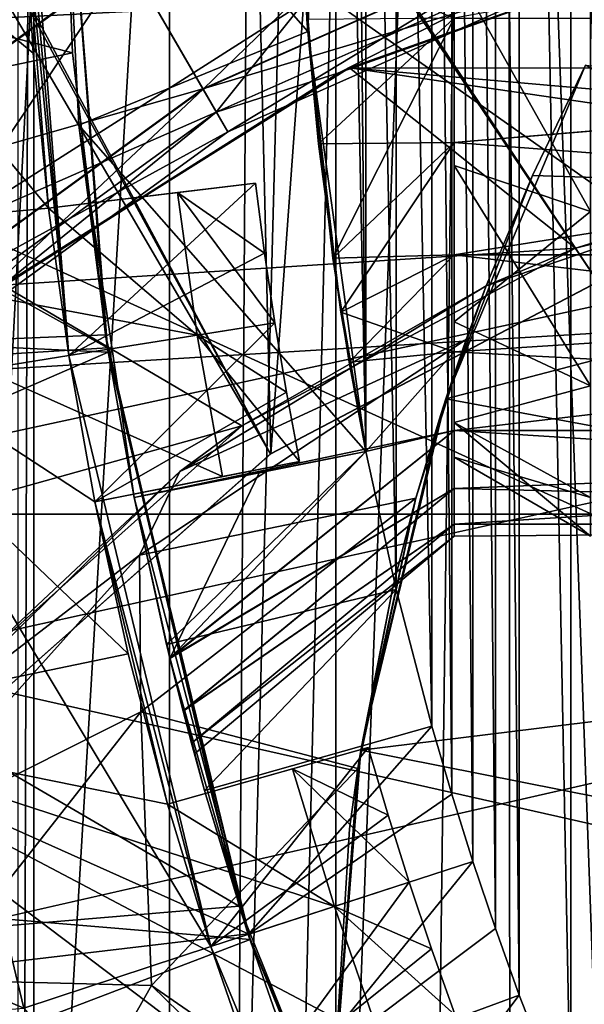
# Model space of a CAD drawing. Header units: metres. Extents: x -104 to 104, y -111 to 38.
# Tile 625 of 656: x -9.85 to -8.42, y -3.19 to -0.69. Entities that reach past the tile are written whole.
import ezdxf

# ---------------------------------------------------------------- set-up
doc = ezdxf.new("R2010")
doc.units = ezdxf.units.M
doc.layers.add('solid_509367_AD153', color=7, linetype='CONTINUOUS')

msp = doc.modelspace()

# ---------------------------------------------------------------- linework, layer by layer
at = {"layer": 'solid_509367_AD153'}
for points in [[(-88.5, -7.5, -19), (-88.5, 19.5, -19), (88.5, 19.5, -19)], [(-36.57795, -7.5, -19), (-88.5, -7.5, -19), (88.5, 19.5, -19)], [(-34.248123, -7.626659, -19), (-36.57795, -7.5, -19), (88.5, 19.5, -19)], [(-31.945723, -8.004942, -19), (-34.248123, -7.626659, -19), (88.5, 19.5, -19)], [(31.945723, -8.004942, -19), (-31.945723, -8.004942, -19), (88.5, 19.5, -19)], [(-7.738137, 18.477869, 77.662575), (-8.617158, 18.085482, 77.653587), (-8.602119, -18.093523, 77.653748)], [(-7.738137, 18.477869, 77.662575), (-8.602119, -18.093523, 77.653748), (-7.680495, -18.502373, 77.663132)], [(-8.617158, 18.085482, 77.653587), (-9.475349, 17.651928, 77.643883), (-9.471533, -17.654408, 77.643929)], [(-8.617158, 18.085482, 77.653587), (-9.471533, -17.654408, 77.643929), (-8.602119, -18.093523, 77.653748)], [(-9.475349, 17.651928, 77.643883), (-10.312423, 17.177353, 77.63353), (-10.298449, -17.186485, 77.633713)], [(-9.475349, 17.651928, 77.643883), (-10.298449, -17.186485, 77.633713), (-9.471533, -17.654408, 77.643929)], [(-9.216131, -1.791491, 8.690305), (-19.56822, 15.947136, 8.961384), (-14.014082, 7.051642, 8.815944)], [(-9.216131, -1.791491, 8.690305), (-9.91881, -2.41429, 8.708705), (-19.56822, 15.947136, 8.961384)], [(-4.344064, -7.658508, -16.1), (-4.344064, 15.273149, -16.1), (-55.566704, 15.273149, -16.1)], [(-21.630114, -7.658508, -16.1), (-4.344064, -7.658508, -16.1), (-55.566704, 15.273149, -16.1)], [(-9.857351, -9.20101, 74.699997), (-9.857352, 9.201009, 74.699997), (-9.818139, 4.819205, 74.699997)], [(-9.918551, -2.413999, 9.95), (-9.4265, 7.031147, 9.95), (-10.245106, 7.271223, 9.95)], [(-8.384211, -1.354237, 9.95), (-7.754894, 7.271223, 9.95), (-8.5735, 7.031147, 9.95)], [(-9.216131, -1.791491, 8.690305), (-14.014082, 7.051642, 8.815944), (-13.692121, 6.560681, 8.807512)], [(-9.918551, -2.413999, 9.95), (-9.215831, -1.791282, 9.95), (-9.4265, 7.031147, 9.95)], [(-9.215831, -1.791282, 9.95), (-8.5735, 7.031147, 9.95), (-9.4265, 7.031147, 9.95)], [(-9.215831, -1.791282, 9.95), (-8.384211, -1.354237, 9.95), (-8.5735, 7.031147, 9.95)], [(-8.384454, -1.354331, 8.668527), (-13.692121, 6.560681, 8.807512), (-13.327173, 6.107973, 8.797956)], [(-8.384454, -1.354331, 8.668527), (-9.216131, -1.791491, 8.690305), (-13.692121, 6.560681, 8.807512)], [(-6.528913, -1.128605, 8.619937), (-13.327173, 6.107973, 8.797956), (-12.914888, 5.694031, 8.78716)], [(-7.471083, -1.128605, 8.644608), (-8.384454, -1.354331, 8.668527), (-13.327173, 6.107973, 8.797956)], [(-6.528913, -1.128605, 8.619937), (-7.471083, -1.128605, 8.644608), (-13.327173, 6.107973, 8.797956)], [(-6.528913, -1.128605, 8.619937), (-12.914888, 5.694031, 8.78716), (-12.474818, 5.327331, 8.775637)], [(-6.528913, -1.128605, 8.619937), (-12.474818, 5.327331, 8.775637), (-12.028943, 5.02154, 8.763961)], [(-6.528913, -1.128605, 8.619937), (-12.028943, 5.02154, 8.763961), (-11.096502, 4.558739, 8.739544)], [(-9.857351, -9.20101, 74.699997), (-9.818139, 4.819205, 74.699997), (-9.818139, -4.818901, 74.699997)], [(-9.242718, 4.819205, 74.644295), (-9.818139, -4.818901, 74.699997), (-9.818139, 4.819205, 74.699997)], [(-9.306495, -4.818901, 74.656052), (-9.818139, -4.818901, 74.699997), (-9.242718, 4.819205, 74.644295)], [(-9.306495, -4.818901, 74.656052), (-9.242718, 4.819205, 74.644295), (-9.050115, 4.819205, 74.600021)], [(-9.050115, -4.818901, 74.600021), (-9.306495, -4.818901, 74.656052), (-9.050115, 4.819205, 74.600021)], [(-9.050115, -4.818901, 74.600021), (-9.050115, 4.819205, 74.600021), (-8.684889, 4.819205, 74.477722)], [(-8.805942, -4.818901, 74.524086), (-9.050115, -4.818901, 74.600021), (-8.684889, 4.819205, 74.477722)], [(-8.335526, -4.818901, 74.308037), (-8.805942, -4.818901, 74.524086), (-8.684889, 4.819205, 74.477722)], [(-8.335526, -4.818901, 74.308037), (-8.684889, 4.819205, 74.477722), (-8.33328, 4.819205, 74.306755)], [(-6.528913, -1.128605, 8.619937), (-11.096502, 4.558739, 8.739544), (-10.094987, 4.270864, 8.713318)], [(-6.528913, -1.128605, 8.619937), (-10.094987, 4.270864, 8.713318), (-9.543673, 4.193583, 8.698881)], [(-6.528913, -1.128605, 8.619937), (-9.543673, 4.193583, 8.698881), (-8.960734, 4.160768, 8.683617)], [(-4.081189, -2.414291, 8.555841), (-8.960734, 4.160768, 8.683617), (-8.372914, 4.192308, 8.668224)], [(-5.615542, -1.354333, 8.59602), (-6.528913, -1.128605, 8.619937), (-8.960734, 4.160768, 8.683617)], [(-4.783866, -1.791493, 8.574242), (-5.615542, -1.354333, 8.59602), (-8.960734, 4.160768, 8.683617)], [(-4.081189, -2.414291, 8.555841), (-4.783866, -1.791493, 8.574242), (-8.960734, 4.160768, 8.683617)], [(-8.30951, 3.830737, 47), (-8.453498, 3.501553, 47), (-8.30951, -3.830737, 47)], [(-5, 3.5, 28.700001), (-5, -3.5, 28.700001), (-12.520934, 1.802411, 28.700001)], [(-8.453498, 3.501553, 47), (-8.584451, 3.166971, 47), (-8.453498, -3.501553, 47)], [(-8.453498, 3.501553, 47), (-8.453498, -3.501553, 47), (-8.30951, -3.830737, 47)], [(-8.584451, 3.166971, 47), (-8.644976, 2.997816, 47), (-8.584451, -3.166971, 47)], [(-8.584451, 3.166971, 47), (-8.584451, -3.166971, 47), (-8.453498, -3.501553, 47)], [(-8.644976, 2.997816, 47), (-8.702168, 2.827506, 47), (-8.644976, -2.997816, 47)], [(-8.644976, 2.997816, 47), (-8.644976, -2.997816, 47), (-8.584451, -3.166971, 47)], [(-8.702168, 2.827506, 47), (-8.756004, 2.656105, 47), (-8.702168, -2.827506, 47)], [(-8.702168, 2.827506, 47), (-8.702168, -2.827506, 47), (-8.644976, -2.997816, 47)], [(-8.756004, 2.656105, 47), (-8.806465, 2.48368, 47), (-8.756004, -2.656105, 47)], [(-8.756004, 2.656105, 47), (-8.756004, -2.656105, 47), (-8.702168, -2.827506, 47)], [(-8.806465, 2.48368, 47), (-8.897184, 2.136025, 47), (-8.806465, -2.48368, 47)], [(-8.806465, 2.48368, 47), (-8.806465, -2.48368, 47), (-8.756004, -2.656105, 47)], [(-8.897184, 2.136025, 47), (-8.974185, 1.785076, 47), (-8.897184, -2.136025, 47)], [(-8.897184, 2.136025, 47), (-8.897184, -2.136025, 47), (-8.806465, -2.48368, 47)], [(-5, -3.5, 28.700001), (-12.65, 0, 28.700001), (-12.520934, 1.802411, 28.700001)], [(-8.974185, 1.785076, 47), (-9.007504, 1.608536, 47), (-8.974185, -1.785076, 47)], [(-8.974185, 1.785076, 47), (-8.974185, -1.785076, 47), (-8.897184, -2.136025, 47)], [(-9.007504, 1.608536, 47), (-9.037349, 1.431375, 47), (-8.974185, -1.785076, 47)], [(-9.037349, 1.431375, 47), (-9.142944, 0.359242, 47), (-9.121792, -0.717915, 47)], [(-9.037349, 1.431375, 47), (-9.121792, -0.717915, 47), (-8.974185, -1.785076, 47)], [(-9.142944, 0.359242, 39), (-9.75, 0, 39), (-9.121792, -0.717915, 39)], [(-9.142944, 0.359242, 39), (-9.121792, -0.717915, 39), (-9.15, 0, 40.16436)], [(-9.135217, -0.519914, 44.764244), (-9.121792, -0.717915, 47), (-9.142944, 0.359242, 47)], [(-9.75, 0, 35.650002), (-9.71917, -0.771681, 35.650002), (-12.75, 0, 35.650002)], [(-9.630476, -1.521856, 35.650002), (-9.75, 0, 35.650002), (-12.349995, -0.011527, 35.650002)], [(-9.132009, -0.643748, 11.15), (-12.019654, -0.792207, 11.15), (-11.207793, 0.019654, 11.15)], [(-11.75, 0, 44.900002), (-11.644464, -1.571141, 44.900002), (-9.75, 0, 44.900002)], [(-11.644464, -1.571141, 44.900002), (-9.635678, -1.488684, 44.900002), (-9.75, 0, 44.900002)], [(-10.75, 0, 44.900002), (-9.84274, -0.37812, 44.900002), (-9.819635, -0.772822, 44.900002)], [(-10.75, 0, 44.900002), (-9.819635, -0.772822, 44.900002), (-9.78071, -1.166279, 44.900002)], [(-10.677121, -1.249623, 44.900002), (-10.75, 0, 44.900002), (-9.78071, -1.166279, 44.900002)], [(-9.635678, -1.488684, 44.900002), (-9.71917, -0.771681, 35.650002), (-9.75, 0, 35.650002)], [(-9.635678, -1.488684, 44.900002), (-9.75, 0, 35.650002), (-9.75, 0, 44.900002)], [(-9.75, 0, 39), (-9.75, 0, 35.650002), (-9.630476, -1.521856, 35.650002)], [(-9.703047, -0.955667, 39), (-9.75, 0, 39), (-9.630476, -1.521856, 35.650002)], [(-9.703047, -0.955667, 39), (-9.121792, -0.717915, 39), (-9.75, 0, 39)], [(-9.121792, -0.717915, 39), (-9.124148, -0.687322, 40.290691), (-9.15, 0, 40.16436)], [(-8.75, -0.68404, 40.620613), (-5, -0.687866, 40.622177), (-5, 0, 40.5)], [(-16.1, 0, 21.049999), (-15.982141, -1.944209, 21.049999), (16.1, 0, 21.049999)], [(-15.982141, -1.944209, 21.049999), (15.982138, -1.944239, 21.049999), (16.1, 0, 21.049999)], [(-9.71917, -0.771681, 35.650002), (-12.674013, -1.38953, 35.650002), (-12.75, 0, 35.650002)], [(-5, -3.5, 28.700001), (-12.52093, -1.802438, 28.700001), (-12.65, 0, 28.700001)], [(-9.630476, -1.521856, 35.650002), (-12.349995, -0.011527, 35.650002), (-12.234767, -1.68314, 35.650002)], [(-10.222325, -1.620614, 48.400002), (-9.85, 0, 47.900002), (-10.349999, 0, 48.400002)], [(-10.222325, -1.620614, 48.400002), (-9.72873, -1.540879, 47.900002), (-9.85, 0, 47.900002)], [(-9.85, 0, 46.599998), (-9.85, 0, 47.900002), (-9.72873, -1.540879, 47.900002)], [(-9.848185, -0.189095, 46.599998), (-9.85, 0, 46.599998), (-9.72873, -1.540879, 47.900002)], [(-9.579436, -0.532286, 10.027638), (-8.594179, -0.093621, 10.027638), (-9.387752, -0.864293, 10.259248)], [(-8.594179, -0.093621, 10.027638), (-8.475712, -0.458227, 10.259248), (-9.387752, -0.864293, 10.259248)], [(-9.825, -0.106956, 9.950033), (-9.579436, -0.532286, 10.027638), (-10.45196, -1.166211, 10.027638)], [(-10.320987, -0.429054, 9.950033), (-9.825, -0.106956, 9.950033), (-10.45196, -1.166211, 10.027638)], [(-9.84274, -0.37812, 46.599998), (-9.848185, -0.189095, 46.599998), (-9.72873, -1.540879, 47.900002)], [(-9.84274, -0.37812, 44.900002), (-9.84274, -0.37812, 46.599998), (-9.72873, -1.540879, 47.900002)], [(-9.78071, -1.166279, 46.599998), (-9.84274, -0.37812, 44.900002), (-9.72873, -1.540879, 47.900002)], [(-9.78071, -1.166279, 46.599998), (-9.819635, -0.772822, 44.900002), (-9.84274, -0.37812, 44.900002)], [(-9.578765, -0.533449, 11.071939), (-10.320987, -0.429054, 11.15), (-10.780588, -0.801232, 11.15)], [(-9.388155, -0.863594, 10.841655), (-8.475961, -0.457459, 10.841655), (-9.578765, -0.533449, 11.071939)], [(-8.436929, -0.577587, 10.550589), (-8.475961, -0.457459, 10.841655), (-9.388155, -0.863594, 10.841655)], [(-9.387752, -0.864293, 10.259248), (-8.475712, -0.458227, 10.259248), (-9.325, -0.972982, 10.550589)], [(-8.475712, -0.458227, 10.259248), (-8.436929, -0.577587, 10.550589), (-9.325, -0.972982, 10.550589)], [(-8.06777, -0.474255, 10.95), (-9.042994, -0.822839, 10.95), (-8.45503, -0.521876, 11.091421)], [(-9.015875, -0.809696, 9.95), (-9.042994, -0.822839, 10.95), (-8.06777, -0.474255, 10.95)], [(-8.034896, -0.466713, 9.95), (-9.015875, -0.809696, 9.95), (-8.06777, -0.474255, 10.95)], [(-4.980852, -0.811273, 9.95), (-9.015875, -0.809696, 9.95), (-8.034896, -0.466713, 9.95)], [(-8.45503, -0.521876, 11.091421), (-9.354289, -0.922251, 11.091421), (-9.132009, -0.643748, 11.15)], [(-9.042994, -0.822839, 10.95), (-9.354289, -0.922251, 11.091421), (-8.45503, -0.521876, 11.091421)], [(-9.135217, -0.519914, 44.764244), (-9.094848, -1.003117, 44.558308), (-9.121792, -0.717915, 47)], [(-8.75, -0.68404, 44.379387), (-9.094848, -1.003117, 44.558308), (-9.135217, -0.519914, 44.764244)], [(-10.45106, -1.167209, 11.071939), (-9.578765, -0.533449, 11.071939), (-10.780588, -0.801232, 11.15)], [(-10.45196, -1.166211, 10.027638), (-9.579436, -0.532286, 10.027638), (-10.195435, -1.45111, 10.259248)], [(-9.388155, -0.863594, 10.841655), (-9.578765, -0.533449, 11.071939), (-10.45106, -1.167209, 11.071939)], [(-9.579436, -0.532286, 10.027638), (-9.387752, -0.864293, 10.259248), (-10.195435, -1.45111, 10.259248)], [(-8.75, -0.556971, 44.211636), (-8.403587, -1.17557, 44.118034), (-8.403587, -0.618034, 44.402115)], [(-8.75, -1.058306, 43.955967), (-8.403587, -1.17557, 44.118034), (-8.75, -0.556971, 44.211636)], [(-8.75, -0.556983, 40.788368), (-8.75, -1.058306, 43.955967), (-8.75, -0.556971, 44.211636)], [(-8.75, -0.556983, 40.788368), (-8.403587, -0.618034, 40.597885), (-8.403587, -1.17557, 40.881966)], [(-8.75, -0.556983, 40.788368), (-8.403587, -1.17557, 40.881966), (-8.75, -1.058321, 41.044044)], [(-8.75, -0.556983, 40.788368), (-8.75, -1.058321, 41.044044), (-8.75, -1.058306, 43.955967)], [(-9.325, -0.972982, 10.550589), (-8.436929, -0.577587, 10.550589), (-9.388155, -0.863594, 10.841655)], [(-9.132009, -0.643748, 11.15), (-10.045812, -1.22572, 11.15), (-12.019654, -0.792207, 11.15)], [(-9.354289, -0.922251, 11.091421), (-10.045812, -1.22572, 11.15), (-9.132009, -0.643748, 11.15)], [(-8.75, -0.68404, 40.620613), (-9.124148, -0.687322, 40.290691), (-9.0581, -1.293573, 40.648888)], [(-9.121792, -0.717915, 39), (-9.0581, -1.293573, 40.648888), (-9.124148, -0.687322, 40.290691)], [(-8.75, -0.68404, 44.379387), (-8.75, -1, 44.232052), (-9.094848, -1.003117, 44.558308)], [(-8.75, -1, 40.767948), (-8.75, -0.68404, 40.620613), (-9.0581, -1.293573, 40.648888)], [(-8.75, -0.68404, 44.379387), (-5, -0.684475, 44.379093), (-8.75, -1, 44.232052)], [(-8.75, -1, 40.767948), (-5, -0.687866, 40.622177), (-8.75, -0.68404, 40.620613)], [(-8.75, -1, 44.232052), (-5, -0.684475, 44.379093), (-5, -1.284848, 44.032722)], [(-8.75, -1.285575, 40.967911), (-5, -1.291316, 40.972713), (-5, -0.687866, 40.622177)], [(-8.75, -1.285575, 40.967911), (-5, -0.687866, 40.622177), (-8.75, -1, 40.767948)], [(-9.703047, -0.955667, 39), (-8.974185, -1.785076, 39), (-9.121792, -0.717915, 39)], [(-8.974185, -1.785076, 43.765442), (-8.974185, -1.785076, 47), (-9.121792, -0.717915, 47)], [(-9.037379, -1.431179, 44.224773), (-8.974185, -1.785076, 43.765442), (-9.121792, -0.717915, 47)], [(-9.094848, -1.003117, 44.558308), (-9.037379, -1.431179, 44.224773), (-9.121792, -0.717915, 47)], [(-9.121792, -0.717915, 39), (-8.974185, -1.785076, 39), (-9.0581, -1.293573, 40.648888)], [(-9.71917, -0.771681, 35.650002), (-9.628728, -1.532937, 35.650002), (-12.674013, -1.38953, 35.650002)], [(-9.78071, -1.166279, 46.599998), (-9.78071, -1.166279, 44.900002), (-9.819635, -0.772822, 44.900002)], [(-9.635678, -1.488684, 44.900002), (-9.628728, -1.532937, 35.650002), (-9.71917, -0.771681, 35.650002)], [(-9.042994, -0.822839, 10.95), (-9.916876, -1.378628, 10.95), (-9.354289, -0.922251, 11.091421)], [(-9.896264, -1.362177, 9.95), (-9.916876, -1.378628, 10.95), (-9.042994, -0.822839, 10.95)], [(-9.015875, -0.809696, 9.95), (-9.896264, -1.362177, 9.95), (-9.042994, -0.822839, 10.95)], [(-8.441371, -1.26872, 9.95), (-9.896264, -1.362177, 9.95), (-9.015875, -0.809696, 9.95)], [(-6.531634, -1.027642, 9.95), (-9.015875, -0.809696, 9.95), (-4.980852, -0.811273, 9.95)], [(-7.499965, -1.031419, 9.95), (-8.441371, -1.26872, 9.95), (-9.015875, -0.809696, 9.95)], [(-6.531634, -1.027642, 9.95), (-7.499965, -1.031419, 9.95), (-9.015875, -0.809696, 9.95)], [(-8.770711, -1.651121, 15.05), (-8.415923, -0.8036, 15.05), (-6.312612, -1.01, 15.05)], [(-8.415923, -0.8036, 11.869647), (-8.415923, -0.8036, 15.05), (-8.770711, -1.651121, 15.05)], [(-8.415923, -0.8036, 11.869647), (-8.770711, -1.651121, 15.05), (-8.55081, -1.083589, 11.405231)], [(-8.415923, -0.8036, 11.869647), (-8.55081, -1.083589, 11.405231), (-7.905394, -1.103814, 10.95)], [(-10.195975, -1.45051, 10.841655), (-9.388155, -0.863594, 10.841655), (-10.45106, -1.167209, 11.071939)], [(-9.325, -0.972982, 10.550589), (-9.388155, -0.863594, 10.841655), (-10.195975, -1.45051, 10.841655)], [(-10.195435, -1.45111, 10.259248), (-9.387752, -0.864293, 10.259248), (-10.111458, -1.544376, 10.550589)], [(-9.387752, -0.864293, 10.259248), (-9.325, -0.972982, 10.550589), (-10.111458, -1.544376, 10.550589)], [(-9.354289, -0.922251, 11.091421), (-10.150654, -1.500844, 11.091421), (-10.045812, -1.22572, 11.15)], [(-9.916876, -1.378628, 10.95), (-10.150654, -1.500844, 11.091421), (-9.354289, -0.922251, 11.091421)], [(-10.111458, -1.544376, 10.550589), (-9.325, -0.972982, 10.550589), (-10.195975, -1.45051, 10.841655)], [(-9.703047, -0.955667, 39), (-9.630476, -1.521856, 35.650002), (-9.562656, -1.902131, 39)], [(-9.703047, -0.955667, 39), (-9.562656, -1.902131, 39), (-8.974185, -1.785076, 39)], [(-8.75, -1, 44.232052), (-9.037379, -1.431179, 44.224773), (-9.094848, -1.003117, 44.558308)], [(-8.75, -1.285575, 40.967911), (-8.75, -1, 40.767948), (-9.0581, -1.293573, 40.648888)], [(-8.75, -1, 44.232052), (-8.75, -1.285575, 44.032089), (-9.037379, -1.431179, 44.224773)], [(-8.75, -1, 44.232052), (-5, -1.284848, 44.032722), (-8.75, -1.285575, 44.032089)], [(-8.770711, -1.651121, 15.05), (-6.312612, -1.01, 15.05), (-5.965303, -2.171207, 15.05)], [(-7.905394, -1.103814, 10.95), (-8.441371, -1.26872, 9.95), (-7.499965, -1.031419, 9.95)], [(-8.75, -1.455957, 43.558323), (-8.403587, -1.17557, 44.118034), (-8.75, -1.058306, 43.955967)], [(-8.75, -1.058321, 41.044044), (-8.75, -1.455957, 43.558323), (-8.75, -1.058306, 43.955967)], [(-8.75, -1.058321, 41.044044), (-8.403587, -1.17557, 40.881966), (-8.403587, -1.618034, 41.324429)], [(-8.75, -1.058321, 41.044044), (-8.403587, -1.618034, 41.324429), (-8.75, -1.455968, 41.441696)], [(-8.75, -1.058321, 41.044044), (-8.75, -1.455968, 41.441696), (-8.75, -1.455957, 43.558323)], [(-14.172264, -11.891007, 43.150002), (-8.422169, -12.412375, 43.150002), (-14.960517, -1.087624, 43.150002)], [(-14.960517, -1.087624, 46.150002), (-14.960517, -1.087624, 43.150002), (-8.422169, -12.412375, 43.150002)], [(-14.960517, -1.087624, 46.150002), (-8.422169, -12.412375, 43.150002), (-14.298434, -2.234385, 47.282345)], [(-8.55081, -1.083589, 11.405231), (-8.770711, -1.651121, 15.05), (-8.668212, -1.364471, 11.45)], [(-8.55081, -1.083589, 11.405231), (-8.668212, -1.364471, 11.45), (-8.668212, -1.364471, 10.95)], [(-8.55081, -1.083589, 11.405231), (-8.668212, -1.364471, 10.95), (-7.905394, -1.103814, 10.95)], [(-9.254438, -1.103525, 46.599998), (-9.78071, -1.166279, 46.599998), (-9.72873, -1.540879, 46.599998)], [(-9.254438, -1.103525, 45.099998), (-9.453032, -1.127206, 44.900002), (-9.78071, -1.166279, 46.599998)], [(-9.254438, -1.103525, 46.599998), (-9.254438, -1.103525, 45.099998), (-9.78071, -1.166279, 46.599998)], [(-9.231548, -1.280983, 46.599998), (-9.254438, -1.103525, 46.599998), (-9.72873, -1.540879, 46.599998)], [(-9.254438, -1.103525, 45.099998), (-9.231548, -1.280983, 45.099998), (-9.453032, -1.127206, 44.900002)], [(-9.231548, -1.280983, 46.599998), (-9.231548, -1.280983, 45.099998), (-9.254438, -1.103525, 45.099998)], [(-9.231548, -1.280983, 46.599998), (-9.254438, -1.103525, 45.099998), (-9.254438, -1.103525, 46.599998)], [(-7.905394, -1.103814, 10.95), (-8.668212, -1.364471, 10.95), (-8.441371, -1.26872, 9.95)], [(-9.453032, -1.127206, 44.900002), (-9.78071, -1.166279, 44.900002), (-9.78071, -1.166279, 46.599998)], [(-9.453032, -1.127206, 44.900002), (-9.402793, -1.489256, 44.900002), (-9.78071, -1.166279, 44.900002)], [(-9.205256, -1.457969, 45.099998), (-9.402793, -1.489256, 44.900002), (-9.453032, -1.127206, 44.900002)], [(-9.231548, -1.280983, 45.099998), (-9.205256, -1.457969, 45.099998), (-9.453032, -1.127206, 44.900002)], [(-10.677121, -1.249623, 44.900002), (-9.78071, -1.166279, 44.900002), (-9.402793, -1.489256, 44.900002)], [(-9.72873, -1.540879, 46.599998), (-9.78071, -1.166279, 46.599998), (-9.72873, -1.540879, 47.900002)], [(-8.75, -1.455957, 43.558323), (-8.403587, -1.618034, 43.675571), (-8.403587, -1.17557, 44.118034)], [(-10.677121, -1.249623, 44.900002), (-9.662408, -1.913208, 44.900002), (-9.577844, -2.299437, 44.900002)], [(-10.677121, -1.249623, 44.900002), (-9.338693, -1.849111, 44.900002), (-9.662408, -1.913208, 44.900002)], [(-10.459465, -2.48235, 44.900002), (-10.677121, -1.249623, 44.900002), (-9.577844, -2.299437, 44.900002)], [(-10.677121, -1.249623, 44.900002), (-9.402793, -1.489256, 44.900002), (-9.338693, -1.849111, 44.900002)], [(-8.441371, -1.26872, 9.95), (-9.289095, -1.719805, 9.95), (-9.896264, -1.362177, 9.95)], [(-8.668212, -1.364471, 10.95), (-9.289095, -1.719805, 9.95), (-8.441371, -1.26872, 9.95)], [(-9.231548, -1.280983, 46.599998), (-9.72873, -1.540879, 46.599998), (-9.205256, -1.457969, 46.599998)], [(-9.205256, -1.457969, 46.599998), (-9.205256, -1.457969, 45.099998), (-9.231548, -1.280983, 45.099998)], [(-9.231548, -1.280983, 46.599998), (-9.205256, -1.457969, 46.599998), (-9.231548, -1.280983, 45.099998)], [(-8.75, -1.285575, 40.967911), (-9.0581, -1.293573, 40.648888), (-9.01631, -1.558418, 40.914509)], [(-8.974185, -1.785076, 39), (-9.01631, -1.558418, 40.914509), (-9.0581, -1.293573, 40.648888)], [(-8.75, -1.285575, 44.032089), (-8.75, -1.532089, 43.785576), (-9.037379, -1.431179, 44.224773)], [(-8.75, -1.532089, 41.214424), (-8.75, -1.285575, 40.967911), (-9.01631, -1.558418, 40.914509)], [(-8.75, -1.285575, 44.032089), (-5, -1.284848, 44.032722), (-5, -1.729785, 43.503681)], [(-8.75, -1.285575, 44.032089), (-5, -1.729785, 43.503681), (-8.75, -1.532089, 43.785576)], [(-8.75, -1.532089, 41.214424), (-5, -1.291316, 40.972713), (-8.75, -1.285575, 40.967911)], [(-8.75, -1.732051, 41.5), (-5, -1.734909, 41.505192), (-5, -1.291316, 40.972713)], [(-8.75, -1.732051, 41.5), (-5, -1.291316, 40.972713), (-8.75, -1.532089, 41.214424)], [(-9.289095, -1.719805, 9.95), (-10.631335, -2.095453, 9.95), (-9.896264, -1.362177, 9.95)], [(-8.668212, -1.364471, 10.95), (-9.447154, -1.835915, 11.45), (-9.289095, -1.719805, 9.95)], [(-8.668212, -1.364471, 10.95), (-8.668212, -1.364471, 11.45), (-9.447154, -1.835915, 11.45)], [(-8.719016, -1.500628, 12.339609), (-9.447154, -1.835915, 11.45), (-8.668212, -1.364471, 11.45)], [(-9.215831, -1.791282, 9.95), (-9.216131, -1.791491, 8.690305), (-8.384454, -1.354331, 8.668527)], [(-9.215831, -1.791282, 9.95), (-8.384454, -1.354331, 8.668527), (-8.384211, -1.354237, 9.95)], [(-8.69996, -1.448325, 12.151098), (-8.668212, -1.364471, 11.45), (-8.770711, -1.651121, 15.05)], [(-8.719016, -1.500628, 12.339609), (-8.668212, -1.364471, 11.45), (-8.69996, -1.448325, 12.151098)], [(-9.628728, -1.532937, 35.650002), (-12.447637, -2.759575, 35.650002), (-12.674013, -1.38953, 35.650002)], [(-8.75, -1.532089, 43.785576), (-8.974185, -1.785076, 43.765442), (-9.037379, -1.431179, 44.224773)], [(-8.719016, -1.500628, 12.339609), (-8.69996, -1.448325, 12.151098), (-8.770711, -1.651121, 15.05)], [(-9.205256, -1.457969, 46.599998), (-9.72873, -1.540879, 46.599998), (-9.662408, -1.913208, 46.599998)], [(-9.205256, -1.457969, 46.599998), (-9.662408, -1.913208, 46.599998), (-9.17557, -1.634418, 46.599998)], [(-9.205256, -1.457969, 45.099998), (-9.17557, -1.634418, 45.099998), (-9.402793, -1.489256, 44.900002)], [(-9.17557, -1.634418, 46.599998), (-9.17557, -1.634418, 45.099998), (-9.205256, -1.457969, 45.099998)], [(-9.205256, -1.457969, 46.599998), (-9.17557, -1.634418, 46.599998), (-9.205256, -1.457969, 45.099998)], [(-8.75, -1.711633, 43.056984), (-8.403587, -1.618034, 43.675571), (-8.75, -1.455957, 43.558323)], [(-8.75, -1.455968, 41.441696), (-8.75, -1.711633, 43.056984), (-8.75, -1.455957, 43.558323)], [(-8.75, -1.455968, 41.441696), (-8.403587, -1.618034, 41.324429), (-8.75, -1.711637, 41.943027)], [(-8.75, -1.455968, 41.441696), (-8.75, -1.711637, 41.943027), (-8.75, -1.711633, 43.056984)], [(-11.644464, -1.571141, 44.900002), (-9.295851, -2.941018, 44.900002), (-9.635678, -1.488684, 44.900002)], [(-9.635678, -1.488684, 44.900002), (-9.295851, -2.941018, 44.900002), (-9.628728, -1.532937, 35.650002)], [(-9.549502, -2.04858, 12.338346), (-9.447154, -1.835915, 11.45), (-8.719016, -1.500628, 12.339609)], [(-9.549502, -2.04858, 12.338346), (-8.719016, -1.500628, 12.339609), (-8.84744, -1.904199, 13.182639)], [(-9.142502, -1.810264, 45.099998), (-9.338693, -1.849111, 44.900002), (-9.402793, -1.489256, 44.900002)], [(-9.17557, -1.634418, 45.099998), (-9.142502, -1.810264, 45.099998), (-9.402793, -1.489256, 44.900002)], [(-8.84744, -1.904199, 13.182639), (-8.719016, -1.500628, 12.339609), (-8.787994, -1.704642, 12.846718)], [(-8.787994, -1.704642, 12.846718), (-8.719016, -1.500628, 12.339609), (-8.770711, -1.651121, 15.05)], [(-9.273424, -3.010912, 35.650002), (-9.630476, -1.521856, 35.650002), (-12.234767, -1.68314, 35.650002)], [(-9.562656, -1.902131, 39), (-9.630476, -1.521856, 35.650002), (-9.273424, -3.010912, 35.650002)], [(-9.628728, -1.532937, 35.650002), (-9.268449, -3.026062, 35.650002), (-12.447637, -2.759575, 35.650002)], [(-10.222325, -1.620614, 48.400002), (-9.367907, -3.043817, 47.900002), (-9.72873, -1.540879, 47.900002)], [(-9.72873, -1.540879, 46.599998), (-9.72873, -1.540879, 47.900002), (-9.367907, -3.043817, 47.900002)], [(-9.662408, -1.913208, 46.599998), (-9.72873, -1.540879, 46.599998), (-9.367907, -3.043817, 47.900002)], [(-9.295851, -2.941018, 44.900002), (-9.268449, -3.026062, 35.650002), (-9.628728, -1.532937, 35.650002)], [(-8.75, -1.532089, 41.214424), (-9.01631, -1.558418, 40.914509), (-8.974185, -1.785076, 41.234558)], [(-8.75, -1.532089, 43.785576), (-8.75, -1.732051, 43.5), (-8.974185, -1.785076, 43.765442)], [(-8.75, -1.732051, 41.5), (-8.75, -1.532089, 41.214424), (-8.974185, -1.785076, 41.234558)], [(-8.75, -1.532089, 43.785576), (-5, -1.729785, 43.503681), (-8.75, -1.732051, 43.5)], [(-11.644464, -1.571141, 44.900002), (-11.330282, -3.112184, 44.900002), (-9.295851, -2.941018, 44.900002)], [(-8.974185, -1.785076, 39), (-8.974185, -1.785076, 41.234558), (-9.01631, -1.558418, 40.914509)], [(-9.842766, -3.200262, 48.400002), (-10.222325, -1.620614, 48.400002), (-11.479886, -2.504313, 48.400002)], [(-9.842766, -3.200262, 48.400002), (-9.367907, -3.043817, 47.900002), (-10.222325, -1.620614, 48.400002)], [(-8.75, -1.711637, 41.943027), (-8.403587, -1.618034, 41.324429), (-8.403587, -1.902113, 41.881966)], [(-8.75, -1.711633, 43.056984), (-8.403587, -1.902113, 43.118034), (-8.403587, -1.618034, 43.675571)], [(-9.17557, -1.634418, 46.599998), (-9.662408, -1.913208, 46.599998), (-9.142502, -1.810264, 46.599998)], [(-9.17557, -1.634418, 45.099998), (-9.142502, -1.810264, 46.599998), (-9.142502, -1.810264, 45.099998)], [(-9.17557, -1.634418, 46.599998), (-9.142502, -1.810264, 46.599998), (-9.17557, -1.634418, 45.099998)], [(-8.987225, -2.544101, 15.05), (-8.770711, -1.651121, 15.05), (-5.965303, -2.171207, 15.05)], [(-8.787994, -1.704642, 12.846718), (-8.770711, -1.651121, 15.05), (-8.987225, -2.544101, 15.05)], [(-9.273424, -3.010912, 35.650002), (-12.234767, -1.68314, 35.650002), (-11.894657, -3.322585, 35.650002)], [(-9.289095, -1.719805, 9.95), (-10.004014, -2.359, 9.95), (-10.631335, -2.095453, 9.95)], [(-9.447154, -1.835915, 11.45), (-10.004014, -2.359, 9.95), (-9.289095, -1.719805, 9.95)], [(-8.84744, -1.904199, 13.182639), (-8.787994, -1.704642, 12.846718), (-8.987225, -2.544101, 15.05)], [(-8.75, -1.799996, 42.5), (-8.403587, -1.902113, 43.118034), (-8.75, -1.711633, 43.056984)], [(-8.75, -1.711637, 41.943027), (-8.75, -1.799996, 42.5), (-8.75, -1.711633, 43.056984)], [(-8.75, -1.711637, 41.943027), (-8.403587, -1.902113, 41.881966), (-8.403587, -2, 42.5)], [(-8.75, -1.711637, 41.943027), (-8.403587, -2, 42.5), (-8.75, -1.799996, 42.5)], [(-8.75, -1.732051, 43.5), (-9.562656, -1.902131, 44.390633), (-8.974185, -1.785076, 43.765442)], [(-8.75, -1.732051, 43.5), (-9.472379, -2.310097, 43.705521), (-9.562656, -1.902131, 44.390633)], [(-8.75, -1.732051, 43.5), (-8.75, -1.879385, 43.18404), (-9.472379, -2.310097, 43.705521)], [(-8.75, -1.732051, 41.5), (-8.974185, -1.785076, 41.234558), (-9.472086, -2.311296, 41.297253)], [(-8.75, -1.879385, 41.81596), (-8.75, -1.732051, 41.5), (-9.472086, -2.311296, 41.297253)], [(-8.75, -1.732051, 43.5), (-5, -1.729785, 43.503681), (-5, -1.968789, 42.851639)], [(-8.75, -1.732051, 43.5), (-5, -1.968789, 42.851639), (-8.75, -1.879385, 43.18404)], [(-8.75, -1.879385, 41.81596), (-5, -1.734909, 41.505192), (-8.75, -1.732051, 41.5)], [(-8.75, -1.969615, 42.152702), (-5, -1.970309, 42.157001), (-5, -1.734909, 41.505192)], [(-8.75, -1.969615, 42.152702), (-5, -1.734909, 41.505192), (-8.75, -1.879385, 41.81596)], [(-9.918551, -2.413999, 9.95), (-9.91881, -2.41429, 8.708705), (-9.216131, -1.791491, 8.690305)], [(-9.918551, -2.413999, 9.95), (-9.216131, -1.791491, 8.690305), (-9.215831, -1.791282, 9.95)], [(-9.562656, -1.902131, 46.400002), (-8.974185, -1.785076, 47), (-8.974185, -1.785076, 43.765442)], [(-9.480607, -2.276092, 46.400002), (-8.974185, -1.785076, 47), (-9.562656, -1.902131, 46.400002)], [(-9.24523, -1.83899, 44.0662), (-9.562656, -1.902131, 46.400002), (-8.974185, -1.785076, 43.765442)], [(-9.24523, -1.83899, 44.0662), (-8.974185, -1.785076, 43.765442), (-9.562656, -1.902131, 44.390633)], [(-9.562656, -1.902131, 40.609367), (-8.974185, -1.785076, 39), (-9.562656, -1.902131, 39)], [(-9.245399, -1.839024, 40.933617), (-8.974185, -1.785076, 39), (-9.562656, -1.902131, 40.609367)], [(-9.480607, -2.276092, 46.400002), (-8.897184, -2.136025, 47), (-8.974185, -1.785076, 47)], [(-9.245399, -1.839024, 40.933617), (-9.472086, -2.311296, 41.297253), (-8.974185, -1.785076, 41.234558)], [(-9.245399, -1.839024, 40.933617), (-8.974185, -1.785076, 41.234558), (-8.974185, -1.785076, 39)], [(-8.75, -1.799996, 42.5), (-8.403587, -2, 42.5), (-8.403587, -1.902113, 43.118034)], [(-5, -3.5, 28.700001), (-12.136724, -3.56684, 28.700001), (-12.52093, -1.802438, 28.700001)], [(-9.142502, -1.810264, 46.599998), (-9.662408, -1.913208, 46.599998), (-9.662408, -1.913208, 44.900002)], [(-9.142502, -1.810264, 45.099998), (-9.662408, -1.913208, 44.900002), (-9.338693, -1.849111, 44.900002)], [(-9.142502, -1.810264, 46.599998), (-9.662408, -1.913208, 44.900002), (-9.142502, -1.810264, 45.099998)], [(-9.447154, -1.835915, 11.45), (-10.099301, -2.471299, 11.45), (-10.004014, -2.359, 9.95)], [(-9.549502, -2.04858, 12.338346), (-10.099301, -2.471299, 11.45), (-9.447154, -1.835915, 11.45)], [(-9.24523, -1.83899, 44.0662), (-9.562656, -1.902131, 44.390633), (-9.562656, -1.902131, 46.400002)], [(-9.245399, -1.839024, 40.933617), (-9.562656, -1.902131, 40.609367), (-9.472086, -2.311296, 41.297253)], [(-8.75, -1.879385, 43.18404), (-9.438512, -2.44479, 43.317169), (-9.472379, -2.310097, 43.705521)], [(-8.75, -1.879385, 41.81596), (-9.472086, -2.311296, 41.297253), (-9.438285, -2.445666, 41.686024)], [(-8.75, -1.879385, 43.18404), (-8.75, -1.969615, 42.847298), (-9.438512, -2.44479, 43.317169)], [(-8.75, -1.969615, 42.152702), (-8.75, -1.879385, 41.81596), (-9.438285, -2.445666, 41.686024)], [(-8.75, -1.879385, 43.18404), (-5, -1.968789, 42.851639), (-8.75, -1.969615, 42.847298)], [(-9.662408, -1.913208, 44.900002), (-9.662408, -1.913208, 46.599998), (-9.367907, -3.043817, 47.900002)], [(-9.477847, -2.68196, 46.599998), (-9.662408, -1.913208, 44.900002), (-9.367907, -3.043817, 47.900002)], [(-9.477847, -2.68196, 46.599998), (-9.577844, -2.299437, 44.900002), (-9.662408, -1.913208, 44.900002)], [(-9.562656, -1.902131, 40.609367), (-9.562656, -1.902131, 39), (-9.273424, -3.010912, 35.650002)], [(-9.472086, -2.311296, 41.297253), (-9.562656, -1.902131, 40.609367), (-9.273424, -3.010912, 35.650002)], [(-9.472379, -2.310097, 43.705521), (-9.562656, -1.902131, 46.400002), (-9.562656, -1.902131, 44.390633)], [(-9.472379, -2.310097, 43.705521), (-9.480607, -2.276092, 46.400002), (-9.562656, -1.902131, 46.400002)], [(-9.545527, -2.447245, 13.18313), (-9.549502, -2.04858, 12.338346), (-8.84744, -1.904199, 13.182639)], [(-9.545527, -2.447245, 13.18313), (-8.84744, -1.904199, 13.182639), (-8.994509, -2.590855, 13.941825)], [(-8.994509, -2.590855, 13.941825), (-8.84744, -1.904199, 13.182639), (-8.904595, -2.12638, 13.478145)], [(-8.904595, -2.12638, 13.478145), (-8.84744, -1.904199, 13.182639), (-8.987225, -2.544101, 15.05)], [(-15.982141, -1.944209, 21.049999), (-15.631022, -3.857101, 21.049999), (15.982138, -1.944239, 21.049999)], [(-15.631022, -3.857101, 21.049999), (15.63101, -3.857155, 21.049999), (15.982138, -1.944239, 21.049999)], [(-8.75, -1.969615, 42.847298), (-9.417051, -2.526193, 42.912506), (-9.438512, -2.44479, 43.317169)], [(-8.75, -1.969615, 42.152702), (-9.438285, -2.445666, 41.686024), (-9.416935, -2.526625, 42.090706)], [(-8.75, -1.969615, 42.847298), (-8.75, -2, 42.5), (-9.417051, -2.526193, 42.912506)], [(-8.75, -2, 42.5), (-8.75, -1.969615, 42.152702), (-9.416935, -2.526625, 42.090706)], [(-8.75, -1.969615, 42.847298), (-5, -1.968789, 42.851639), (-5, -1.970309, 42.157001)], [(-8.75, -2, 42.5), (-5, -1.970309, 42.157001), (-8.75, -1.969615, 42.152702)], [(-8.75, -1.969615, 42.847298), (-5, -1.970309, 42.157001), (-8.75, -2, 42.5)], [(-8.75, -2, 42.5), (-9.409694, -2.553461, 42.501606), (-9.417051, -2.526193, 42.912506)], [(-8.75, -2, 42.5), (-9.416935, -2.526625, 42.090706), (-9.409694, -2.553461, 42.501606)], [(-9.549502, -2.04858, 12.338346), (-10.206324, -2.779566, 12.338346), (-10.099301, -2.471299, 11.45)], [(-9.545527, -2.447245, 13.18313), (-10.206324, -2.779566, 12.338346), (-9.549502, -2.04858, 12.338346)], [(-8.994509, -2.590855, 13.941825), (-8.904595, -2.12638, 13.478145), (-8.987225, -2.544101, 15.05)], [(-9.480607, -2.276092, 46.400002), (-9.383939, -2.646544, 46.400002), (-8.897184, -2.136025, 47)], [(-9.383939, -2.646544, 46.400002), (-8.806465, -2.48368, 47), (-8.897184, -2.136025, 47)], [(-8.987225, -2.544101, 15.05), (-5.965303, -2.171207, 15.05), (-5.417044, -3.252802, 15.05)], [(-14.298434, -2.234385, 47.282345), (-8.422169, -12.412375, 43.150002), (-13.668797, -3.324948, 48.150002)], [(-9.417051, -2.526193, 42.912506), (-9.383939, -2.646544, 46.400002), (-9.480607, -2.276092, 46.400002)], [(-9.438512, -2.44479, 43.317169), (-9.417051, -2.526193, 42.912506), (-9.480607, -2.276092, 46.400002)], [(-9.472379, -2.310097, 43.705521), (-9.438512, -2.44479, 43.317169), (-9.480607, -2.276092, 46.400002)], [(-10.459465, -2.48235, 44.900002), (-9.577844, -2.299437, 44.900002), (-9.477847, -2.68196, 44.900002)], [(-9.477847, -2.68196, 46.599998), (-9.477847, -2.68196, 44.900002), (-9.577844, -2.299437, 44.900002)], [(-9.472086, -2.311296, 41.297253), (-9.273424, -3.010912, 35.650002), (-9.383939, -2.646544, 39)], [(-9.438285, -2.445666, 41.686024), (-9.472086, -2.311296, 41.297253), (-9.383939, -2.646544, 39)], [(-9.545527, -2.447245, 13.18313), (-10.081109, -3.128362, 13.18313), (-10.206324, -2.779566, 12.338346)], [(-9.545527, -2.447245, 13.18313), (-9.518707, -3.142545, 13.941178), (-10.081109, -3.128362, 13.18313)], [(-9.545527, -2.447245, 13.18313), (-8.994509, -2.590855, 13.941825), (-9.518707, -3.142545, 13.941178)], [(-9.416935, -2.526625, 42.090706), (-9.438285, -2.445666, 41.686024), (-9.383939, -2.646544, 39)], [(-10.459465, -2.48235, 44.900002), (-9.477847, -2.68196, 44.900002), (-9.054058, -2.941842, 44.900002)], [(-10.459465, -2.48235, 44.900002), (-8.934453, -3.287239, 44.900002), (-9.244156, -3.401187, 44.900002)], [(-10.1, -3.681372, 44.900002), (-10.459465, -2.48235, 44.900002), (-9.244156, -3.401187, 44.900002)], [(-10.459465, -2.48235, 44.900002), (-9.054058, -2.941842, 44.900002), (-8.934453, -3.287239, 44.900002)], [(-9.383939, -2.646544, 39), (-8.806465, -2.48368, 47), (-9.383939, -2.646544, 46.400002)], [(-9.383939, -2.646544, 39), (-8.806465, -2.48368, 39), (-8.806465, -2.48368, 47)], [(-9.272801, -3.012916, 39), (-8.806465, -2.48368, 39), (-9.383939, -2.646544, 39)], [(-9.272801, -3.012916, 39), (-8.756004, -2.656105, 39), (-8.806465, -2.48368, 39)], [(-8.756004, -2.656105, 39), (-8.756004, -2.656105, 47), (-8.806465, -2.48368, 47)], [(-8.756004, -2.656105, 39), (-8.806465, -2.48368, 47), (-8.806465, -2.48368, 39)], [(-9.842766, -3.200262, 48.400002), (-11.479886, -2.504313, 48.400002), (-11.271514, -3.318932, 48.400002)], [(-9.417051, -2.526193, 42.912506), (-9.409694, -2.553461, 42.501606), (-9.383939, -2.646544, 46.400002)], [(-9.409694, -2.553461, 42.501606), (-9.416935, -2.526625, 42.090706), (-9.383939, -2.646544, 39)], [(-8.967872, -2.537652, 46.599998), (-9.477847, -2.68196, 46.599998), (-9.367907, -3.043817, 46.599998)], [(-8.967872, -2.537652, 45.099998), (-9.160315, -2.592108, 44.900002), (-9.477847, -2.68196, 46.599998)], [(-8.967872, -2.537652, 46.599998), (-8.967872, -2.537652, 45.099998), (-9.477847, -2.68196, 46.599998)], [(-8.917502, -2.709344, 46.599998), (-8.967872, -2.537652, 46.599998), (-9.367907, -3.043817, 46.599998)], [(-8.967872, -2.537652, 45.099998), (-8.917502, -2.709344, 45.099998), (-9.160315, -2.592108, 44.900002)], [(-9.06, -3.46, 15.05), (-8.987225, -2.544101, 15.05), (-5.417044, -3.252802, 15.05)], [(-8.994509, -2.590855, 13.941825), (-8.987225, -2.544101, 15.05), (-9.06, -3.46, 15.05)], [(-8.917502, -2.709344, 46.599998), (-8.917502, -2.709344, 45.099998), (-8.967872, -2.537652, 45.099998)], [(-8.917502, -2.709344, 46.599998), (-8.967872, -2.537652, 45.099998), (-8.967872, -2.537652, 46.599998)], [(-9.409694, -2.553461, 42.501606), (-9.383939, -2.646544, 39), (-9.383939, -2.646544, 46.400002)], [(-9.518707, -3.142545, 13.941178), (-8.994509, -2.590855, 13.941825), (-9.06, -3.46, 14.513463)], [(-9.160315, -2.592108, 44.900002), (-9.477847, -2.68196, 44.900002), (-9.477847, -2.68196, 46.599998)], [(-9.160315, -2.592108, 44.900002), (-9.054058, -2.941842, 44.900002), (-9.477847, -2.68196, 44.900002)], [(-8.863847, -2.880038, 45.099998), (-9.054058, -2.941842, 44.900002), (-9.160315, -2.592108, 44.900002)], [(-8.917502, -2.709344, 45.099998), (-8.863847, -2.880038, 45.099998), (-9.160315, -2.592108, 44.900002)], [(-9.015714, -2.744624, 14.066142), (-8.994509, -2.590855, 13.941825), (-9.06, -3.46, 15.05)], [(-9.06, -3.46, 14.513463), (-8.994509, -2.590855, 13.941825), (-9.015714, -2.744624, 14.066142)], [(-9.272801, -3.012916, 39), (-9.383939, -2.646544, 39), (-9.273424, -3.010912, 35.650002)], [(-9.272801, -3.012916, 39), (-8.702168, -2.827506, 39), (-8.756004, -2.656105, 39)], [(-8.702168, -2.827506, 39), (-8.702168, -2.827506, 47), (-8.756004, -2.656105, 47)], [(-8.756004, -2.656105, 39), (-8.702168, -2.827506, 39), (-8.756004, -2.656105, 47)], [(-9.367907, -3.043817, 46.599998), (-9.477847, -2.68196, 46.599998), (-9.367907, -3.043817, 47.900002)], [(-8.917502, -2.709344, 46.599998), (-9.367907, -3.043817, 46.599998), (-8.863847, -2.880038, 46.599998)], [(-8.863847, -2.880038, 46.599998), (-8.863847, -2.880038, 45.099998), (-8.917502, -2.709344, 45.099998)], [(-8.917502, -2.709344, 46.599998), (-8.863847, -2.880038, 46.599998), (-8.917502, -2.709344, 45.099998)], [(-9.06, -3.46, 14.513463), (-9.015714, -2.744624, 14.066142), (-9.06, -3.46, 15.05)], [(-9.268449, -3.026062, 35.650002), (-12.073798, -4.096928, 35.650002), (-12.447637, -2.759575, 35.650002)], [(-9.272801, -3.012916, 39), (-9.147366, -3.374641, 39), (-8.702168, -2.827506, 39)], [(-9.147366, -3.374641, 39), (-8.644976, -2.997816, 39), (-8.702168, -2.827506, 39)], [(-8.644976, -2.997816, 39), (-8.644976, -2.997816, 47), (-8.702168, -2.827506, 47)], [(-8.702168, -2.827506, 39), (-8.644976, -2.997816, 39), (-8.702168, -2.827506, 47)], [(-8.863847, -2.880038, 46.599998), (-9.367907, -3.043817, 46.599998), (-9.244156, -3.401187, 46.599998)], [(-8.863847, -2.880038, 46.599998), (-9.244156, -3.401187, 46.599998), (-8.806924, -3.049671, 46.599998)], [(-8.863847, -2.880038, 45.099998), (-8.806924, -3.049671, 45.099998), (-9.054058, -2.941842, 44.900002)], [(-8.806924, -3.049671, 46.599998), (-8.806924, -3.049671, 45.099998), (-8.863847, -2.880038, 45.099998)], [(-8.863847, -2.880038, 46.599998), (-8.806924, -3.049671, 46.599998), (-8.863847, -2.880038, 45.099998)], [(-11.330282, -3.112184, 44.900002), (-8.738913, -4.323632, 44.900002), (-9.295851, -2.941018, 44.900002)], [(-9.295851, -2.941018, 44.900002), (-8.738913, -4.323632, 44.900002), (-9.268449, -3.026062, 35.650002)], [(-8.746755, -3.218179, 45.099998), (-8.934453, -3.287239, 44.900002), (-9.054058, -2.941842, 44.900002)], [(-8.806924, -3.049671, 45.099998), (-8.746755, -3.218179, 45.099998), (-9.054058, -2.941842, 44.900002)], [(-10.258491, -2.956882, 60.12146), (-9.693461, -4.473991, 60.12146), (-9.871155, -3.642209, 57.174011)], [(-9.694415, -4.474431, 60.181629), (-9.693461, -4.473991, 60.12146), (-10.258491, -2.956882, 60.12146)], [(-10.005758, -3.726529, 60.181629), (-9.694415, -4.474431, 60.181629), (-10.258491, -2.956882, 60.12146)], [(-9.147366, -3.374641, 39), (-8.584451, -3.166971, 39), (-8.644976, -2.997816, 39)], [(-8.584451, -3.166971, 39), (-8.584451, -3.166971, 47), (-8.644976, -2.997816, 47)], [(-8.644976, -2.997816, 39), (-8.584451, -3.166971, 39), (-8.644976, -2.997816, 47)], [(-9.268449, -3.026062, 35.650002), (-8.680493, -4.439437, 35.650002), (-12.073798, -4.096928, 35.650002)], [(-8.687982, -4.425251, 35.650002), (-9.273424, -3.010912, 35.650002), (-11.894657, -3.322585, 35.650002)], [(-9.272801, -3.012916, 39), (-9.273424, -3.010912, 35.650002), (-8.687982, -4.425251, 35.650002)], [(-9.272801, -3.012916, 39), (-8.687982, -4.425251, 35.650002), (-9.147366, -3.374641, 39)], [(-8.738913, -4.323632, 44.900002), (-8.680493, -4.439437, 35.650002), (-9.268449, -3.026062, 35.650002)], [(-9.842766, -3.200262, 48.400002), (-8.776414, -4.471807, 47.900002), (-9.367907, -3.043817, 47.900002)], [(-9.367907, -3.043817, 46.599998), (-9.367907, -3.043817, 47.900002), (-8.776414, -4.471807, 47.900002)], [(-9.244156, -3.401187, 46.599998), (-9.367907, -3.043817, 46.599998), (-8.776414, -4.471807, 47.900002)], [(-8.806924, -3.049671, 46.599998), (-9.244156, -3.401187, 46.599998), (-8.746755, -3.218179, 46.599998)], [(-8.806924, -3.049671, 45.099998), (-8.746755, -3.218179, 46.599998), (-8.746755, -3.218179, 45.099998)], [(-8.806924, -3.049671, 46.599998), (-8.746755, -3.218179, 46.599998), (-8.806924, -3.049671, 45.099998)], [(-11.330282, -3.112184, 44.900002), (-10.813515, -4.596522, 44.900002), (-8.738913, -4.323632, 44.900002)], [(-10.081109, -3.128362, 13.18313), (-9.518707, -3.142545, 13.941178), (-9.886367, -3.790489, 13.941178)], [(-9.886367, -3.790489, 13.941178), (-9.518707, -3.142545, 13.941178), (-9.058498, -3.591987, 14.576719)], [(-9.518707, -3.142545, 13.941178), (-9.06, -3.46, 14.513463), (-9.058498, -3.591987, 14.576719)], [(-9.147366, -3.374641, 46.400002), (-8.584451, -3.166971, 47), (-8.584451, -3.166971, 39)], [(-9.007826, -3.731164, 46.400002), (-8.584451, -3.166971, 47), (-9.147366, -3.374641, 46.400002)], [(-9.147366, -3.374641, 39), (-9.147366, -3.374641, 46.400002), (-8.584451, -3.166971, 39)], [(-9.007826, -3.731164, 46.400002), (-8.453498, -3.501553, 47), (-8.584451, -3.166971, 47)]]:
    msp.add_3dface(points, dxfattribs=at)

doc.saveas('drawing.dxf')
